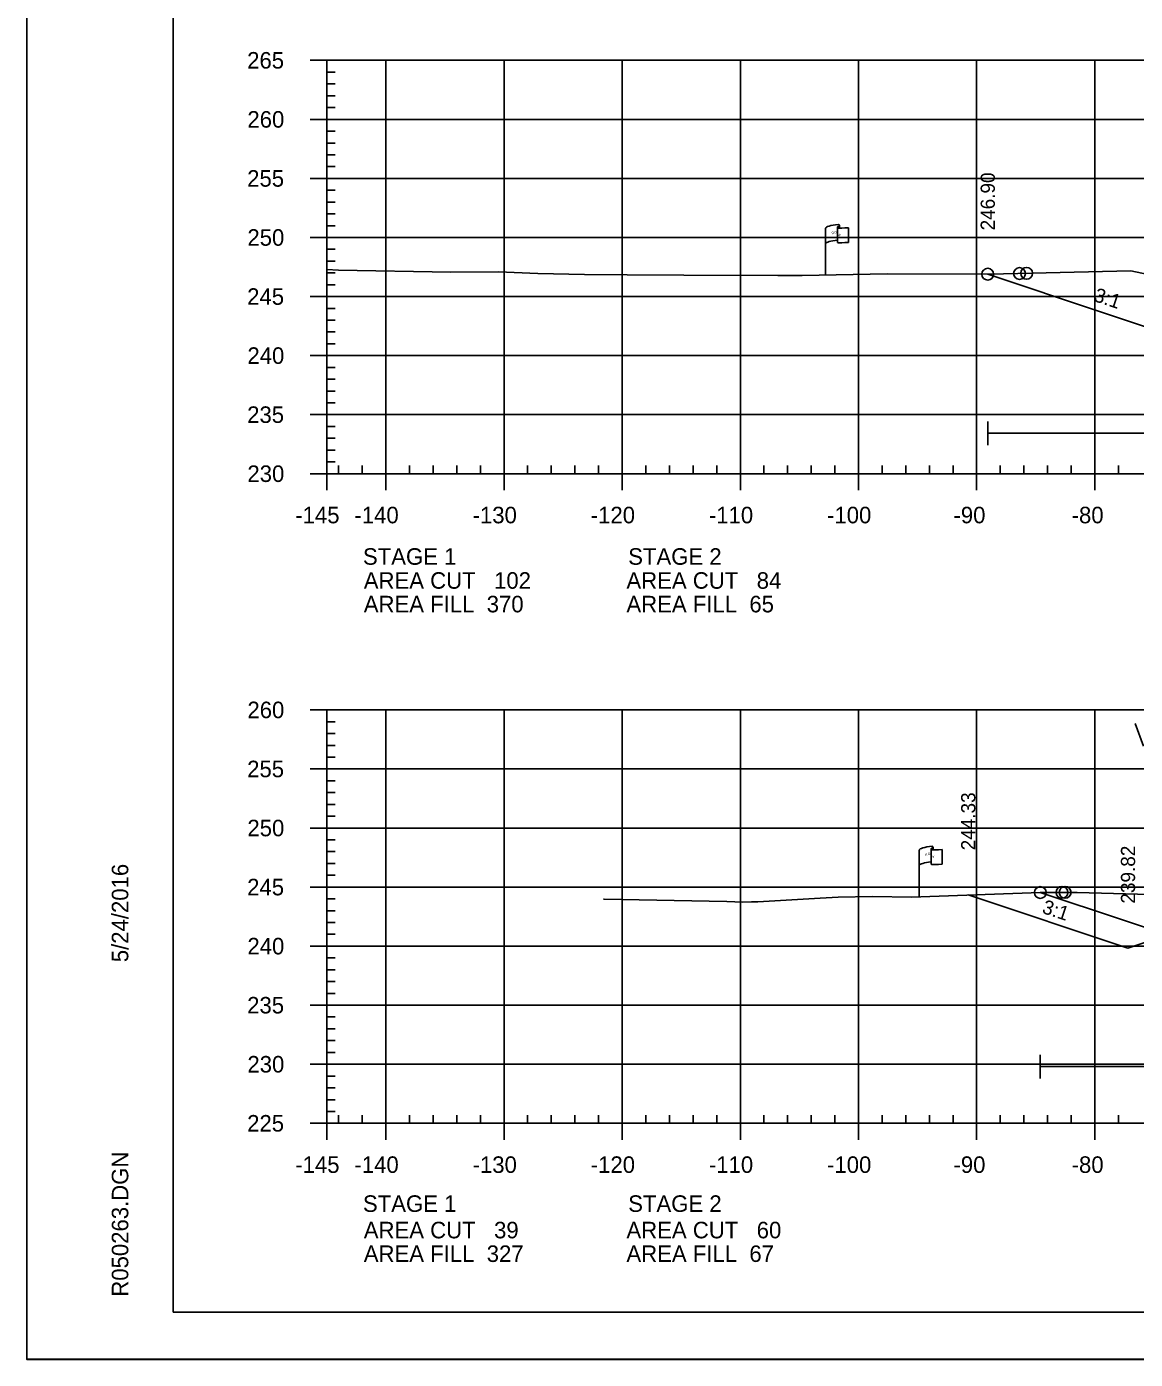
# Model space of a CAD drawing. Extents: x 1365647 to 1367999, y 387113 to 400173.
# Drawn here: x 1365723.7 to 1365817.5, y 398039.6 to 398152.5 of the extents above; entities that cross this region are included whole.
import ezdxf

# ---------------------------------------------------------------- set-up
doc = ezdxf.new("R2010")
doc.units = 0
for name, color, linetype in [('E_Existing ROW', 7, 'Continuous'), ('R_Axis', 7, 'Continuous'), ('R_Axis Annot', 7, 'Continuous'), ('R_Border', 7, 'Continuous'), ('R_Contours', 7, 'Continuous'), ('R_Exist Surface', 7, 'Continuous'), ('R_Fin Surface', 7, 'Continuous'), ('R_Fin Surface Annot', 7, 'Continuous'), ('R_Grid', 7, 'Continuous'), ('R_No Plot', 7, 'Continuous'), ('R_Water', 7, 'Continuous'), ('R_Water Annot', 7, 'Continuous'), ('R_Xsect Elev', 7, 'Continuous')]:
    doc.layers.add(name, color=color, linetype=linetype)

msp = doc.modelspace()

# ---------------------------------------------------------------- linework, layer by layer
at = {"layer": 'E_Existing ROW'}
for p, q in [((1365791.31, 398131.44), (1365791.31, 398135.39)), ((1365792.31, 398135.48), (1365792.31, 398135.47)), ((1365792.31, 398135.47), (1365792.31, 398134.24)), ((1365792.47, 398135.64), (1365792.47, 398135.4)), ((1365793.24, 398135.44), (1365793.24, 398134.2)), ((1365800.23, 398082.84), (1365800.23, 398082.83)), ((1365800.23, 398082.83), (1365800.23, 398081.6)), ((1365800.4, 398083), (1365800.4, 398082.76)), ((1365799.23, 398078.8), (1365799.23, 398082.75)), ((1365801.16, 398082.81), (1365801.16, 398081.57))]:
    msp.add_line(p, q, dxfattribs=at)
for centre, radius, start, end in [((1365792.39, 398135.48), 0.078, 88.6458, 274.2828), ((1365792.4, 398135.64), 0.0783, 263.0712, 93.9564), ((1365792.39, 398134.24), 0.0783, 180, 273.9564), ((1365800.31, 398082.84), 0.078, 88.6458, 274.2828), ((1365800.32, 398083), 0.0783, 263.0712, 93.9564), ((1365800.31, 398081.6), 0.0783, 180, 273.9564)]:
    msp.add_arc(centre, radius, start, end, dxfattribs=at)
for centre, major_axis, ratio, start_param, end_param in [((1365792.89, 398135.43), (-1.58, -0.04), 0.19887, 5.030368, 6.283185), ((1365793.6, 398135.55), (-1.23, -0.13), 0.052933, 0.159456, 1.268315), ((1365792.89, 398134.11), (-1.58, -0.04), 0.19887, 5.083035, 6.194897), ((1365793.6, 398134.31), (-1.23, -0.13), 0.052933, 0.159456, 1.268315), ((1365800.82, 398082.79), (-1.58, -0.04), 0.19887, 5.030368, 6.283185), ((1365800.81, 398081.47), (-1.58, -0.04), 0.19887, 5.083035, 6.194897), ((1365801.52, 398082.91), (-1.23, -0.13), 0.052933, 0.159456, 1.268315), ((1365801.52, 398081.67), (-1.23, -0.13), 0.052933, 0.159456, 1.268315)]:
    msp.add_ellipse(centre, major_axis=major_axis, ratio=ratio, start_param=start_param, end_param=end_param, dxfattribs=at)
at = {"layer": 'R_Axis'}
for p, q in [((1365747.69, 398149.62), (1365749.09, 398149.62)), ((1365749.09, 398114.62), (1365749.09, 398149.62)), ((1365749.09, 398148.62), (1365749.79, 398148.62)), ((1365749.09, 398147.62), (1365749.79, 398147.62)), ((1365749.09, 398146.62), (1365749.79, 398146.62)), ((1365749.09, 398145.62), (1365749.79, 398145.62)), ((1365747.69, 398144.62), (1365749.09, 398144.62)), ((1365749.09, 398143.62), (1365749.79, 398143.62)), ((1365749.09, 398142.62), (1365749.79, 398142.62)), ((1365749.09, 398141.62), (1365749.79, 398141.62)), ((1365749.09, 398140.62), (1365749.79, 398140.62)), ((1365747.69, 398139.62), (1365749.09, 398139.62)), ((1365749.09, 398138.62), (1365749.79, 398138.62)), ((1365749.09, 398137.62), (1365749.79, 398137.62)), ((1365749.09, 398136.62), (1365749.79, 398136.62)), ((1365749.09, 398135.62), (1365749.79, 398135.62)), ((1365747.69, 398134.62), (1365749.09, 398134.62)), ((1365749.09, 398133.62), (1365749.79, 398133.62)), ((1365749.09, 398132.62), (1365749.79, 398132.62)), ((1365749.09, 398131.62), (1365749.79, 398131.62)), ((1365749.09, 398130.62), (1365749.79, 398130.62)), ((1365747.69, 398129.62), (1365749.09, 398129.62)), ((1365749.09, 398128.62), (1365749.79, 398128.62)), ((1365749.09, 398127.62), (1365749.79, 398127.62)), ((1365749.09, 398126.62), (1365749.79, 398126.62)), ((1365747.69, 398124.62), (1365749.09, 398124.62)), ((1365749.09, 398125.62), (1365749.79, 398125.62)), ((1365749.09, 398123.62), (1365749.79, 398123.62)), ((1365749.09, 398122.62), (1365749.79, 398122.62)), ((1365749.09, 398121.62), (1365749.79, 398121.62)), ((1365749.09, 398120.62), (1365749.79, 398120.62)), ((1365747.69, 398119.62), (1365749.09, 398119.62)), ((1365749.09, 398118.62), (1365749.79, 398118.62)), ((1365749.09, 398117.62), (1365749.79, 398117.62)), ((1365749.09, 398116.62), (1365749.79, 398116.62)), ((1365749.09, 398115.62), (1365749.79, 398115.62)), ((1365747.69, 398114.62), (1365749.09, 398114.62)), ((1365749.09, 398114.62), (1365749.09, 398115.32)), ((1365749.09, 398114.62), (1366039.09, 398114.62)), ((1365749.09, 398113.22), (1365749.09, 398114.62)), ((1365750.09, 398114.62), (1365750.09, 398115.32)), ((1365752.09, 398114.62), (1365752.09, 398115.32)), ((1365754.09, 398113.22), (1365754.09, 398114.62)), ((1365756.09, 398114.62), (1365756.09, 398115.32)), ((1365758.09, 398114.62), (1365758.09, 398115.32)), ((1365760.09, 398114.62), (1365760.09, 398115.32)), ((1365762.09, 398114.62), (1365762.09, 398115.32)), ((1365764.09, 398113.22), (1365764.09, 398114.62)), ((1365766.09, 398114.62), (1365766.09, 398115.32)), ((1365768.09, 398114.62), (1365768.09, 398115.32)), ((1365770.09, 398114.62), (1365770.09, 398115.32)), ((1365772.09, 398114.62), (1365772.09, 398115.32)), ((1365774.09, 398113.22), (1365774.09, 398114.62)), ((1365776.09, 398114.62), (1365776.09, 398115.32)), ((1365778.09, 398114.62), (1365778.09, 398115.32)), ((1365780.09, 398114.62), (1365780.09, 398115.32)), ((1365782.09, 398114.62), (1365782.09, 398115.32)), ((1365784.09, 398113.22), (1365784.09, 398114.62)), ((1365786.09, 398114.62), (1365786.09, 398115.32)), ((1365788.09, 398114.62), (1365788.09, 398115.32)), ((1365790.09, 398114.62), (1365790.09, 398115.32)), ((1365792.09, 398114.62), (1365792.09, 398115.32)), ((1365794.09, 398113.22), (1365794.09, 398114.62)), ((1365796.09, 398114.62), (1365796.09, 398115.32)), ((1365798.09, 398114.62), (1365798.09, 398115.32)), ((1365800.09, 398114.62), (1365800.09, 398115.32)), ((1365802.09, 398114.62), (1365802.09, 398115.32)), ((1365804.09, 398113.22), (1365804.09, 398114.62)), ((1365806.09, 398114.62), (1365806.09, 398115.32)), ((1365808.09, 398114.62), (1365808.09, 398115.32)), ((1365810.09, 398114.62), (1365810.09, 398115.32)), ((1365812.09, 398114.62), (1365812.09, 398115.32)), ((1365814.09, 398113.22), (1365814.09, 398114.62)), ((1365816.09, 398114.62), (1365816.09, 398115.32)), ((1365747.69, 398094.62), (1365749.09, 398094.62)), ((1365749.09, 398059.62), (1365749.09, 398094.62)), ((1365749.09, 398093.62), (1365749.79, 398093.62)), ((1365749.09, 398092.62), (1365749.79, 398092.62)), ((1365749.09, 398091.62), (1365749.79, 398091.62)), ((1365747.69, 398089.62), (1365749.09, 398089.62)), ((1365749.09, 398090.62), (1365749.79, 398090.62)), ((1365749.09, 398088.62), (1365749.79, 398088.62)), ((1365749.09, 398087.62), (1365749.79, 398087.62)), ((1365749.09, 398086.62), (1365749.79, 398086.62)), ((1365749.09, 398085.62), (1365749.79, 398085.62)), ((1365747.69, 398084.62), (1365749.09, 398084.62)), ((1365749.09, 398083.62), (1365749.79, 398083.62)), ((1365749.09, 398082.62), (1365749.79, 398082.62)), ((1365749.09, 398081.62), (1365749.79, 398081.62)), ((1365749.09, 398080.62), (1365749.79, 398080.62)), ((1365747.69, 398079.62), (1365749.09, 398079.62)), ((1365749.09, 398078.62), (1365749.79, 398078.62)), ((1365749.09, 398077.62), (1365749.79, 398077.62)), ((1365749.09, 398076.62), (1365749.79, 398076.62)), ((1365749.09, 398075.62), (1365749.79, 398075.62)), ((1365747.69, 398074.62), (1365749.09, 398074.62)), ((1365749.09, 398073.62), (1365749.79, 398073.62)), ((1365749.09, 398072.62), (1365749.79, 398072.62)), ((1365749.09, 398071.62), (1365749.79, 398071.62)), ((1365749.09, 398070.62), (1365749.79, 398070.62)), ((1365747.69, 398069.62), (1365749.09, 398069.62)), ((1365749.09, 398068.62), (1365749.79, 398068.62)), ((1365749.09, 398067.62), (1365749.79, 398067.62)), ((1365749.09, 398066.62), (1365749.79, 398066.62)), ((1365749.09, 398065.62), (1365749.79, 398065.62)), ((1365747.69, 398064.62), (1365749.09, 398064.62)), ((1365749.09, 398063.62), (1365749.79, 398063.62)), ((1365749.09, 398062.62), (1365749.79, 398062.62)), ((1365749.09, 398061.62), (1365749.79, 398061.62)), ((1365749.09, 398060.62), (1365749.79, 398060.62)), ((1365749.09, 398059.62), (1365749.09, 398060.32)), ((1365750.09, 398059.62), (1365750.09, 398060.32)), ((1365752.09, 398059.62), (1365752.09, 398060.32)), ((1365756.09, 398059.62), (1365756.09, 398060.32)), ((1365758.09, 398059.62), (1365758.09, 398060.32)), ((1365760.09, 398059.62), (1365760.09, 398060.32)), ((1365762.09, 398059.62), (1365762.09, 398060.32)), ((1365766.09, 398059.62), (1365766.09, 398060.32)), ((1365768.09, 398059.62), (1365768.09, 398060.32)), ((1365770.09, 398059.62), (1365770.09, 398060.32)), ((1365772.09, 398059.62), (1365772.09, 398060.32)), ((1365776.09, 398059.62), (1365776.09, 398060.32)), ((1365778.09, 398059.62), (1365778.09, 398060.32)), ((1365780.09, 398059.62), (1365780.09, 398060.32)), ((1365782.09, 398059.62), (1365782.09, 398060.32)), ((1365786.09, 398059.62), (1365786.09, 398060.32)), ((1365788.09, 398059.62), (1365788.09, 398060.32)), ((1365790.09, 398059.62), (1365790.09, 398060.32)), ((1365792.09, 398059.62), (1365792.09, 398060.32)), ((1365796.09, 398059.62), (1365796.09, 398060.32)), ((1365798.09, 398059.62), (1365798.09, 398060.32)), ((1365800.09, 398059.62), (1365800.09, 398060.32)), ((1365802.09, 398059.62), (1365802.09, 398060.32)), ((1365806.09, 398059.62), (1365806.09, 398060.32)), ((1365808.09, 398059.62), (1365808.09, 398060.32)), ((1365810.09, 398059.62), (1365810.09, 398060.32)), ((1365812.09, 398059.62), (1365812.09, 398060.32)), ((1365816.09, 398059.62), (1365816.09, 398060.32)), ((1365747.69, 398059.62), (1365749.09, 398059.62)), ((1365749.09, 398059.62), (1366039.09, 398059.62)), ((1365749.09, 398058.22), (1365749.09, 398059.62)), ((1365754.09, 398058.22), (1365754.09, 398059.62)), ((1365764.09, 398058.22), (1365764.09, 398059.62)), ((1365774.09, 398058.22), (1365774.09, 398059.62)), ((1365784.09, 398058.22), (1365784.09, 398059.62)), ((1365794.09, 398058.22), (1365794.09, 398059.62)), ((1365804.09, 398058.22), (1365804.09, 398059.62)), ((1365814.09, 398058.22), (1365814.09, 398059.62))]:
    msp.add_line(p, q, dxfattribs=at)
at = {"layer": 'R_Border'}
for p, q in [((1365736.09, 398043.62), (1365736.09, 398249.08)), ((1365736.09, 398043.62), (1365736.09, 398043.62)), ((1366052.27, 398043.62), (1365736.09, 398043.62))]:
    msp.add_line(p, q, dxfattribs=at)
at = {"layer": 'R_Contours'}
for points in [[(1365805.03, 398131.51), (1365805.18, 398131.51), (1365817.13, 398131.8), (1365824.45, 398130.24), (1365829.66, 398129.25), (1365833.39, 398128.24), (1365824.12, 398125.15)], [(1365809.48, 398079.16), (1365809.49, 398079.16), (1365812.61, 398079.17), (1365823.85, 398078.86), (1365825.71, 398078.83), (1365826.47, 398078.77), (1365828.09, 398078.53), (1365833.93, 398078.07), (1365835, 398078.2), (1365835.05, 398078.16), (1365834.59, 398078.09), (1365823.65, 398074.44)]]:
    msp.add_lwpolyline(points, close=True, dxfattribs=at)
at = {"layer": 'R_Exist Surface'}
for points in [[(1365749.09, 398131.91), (1365750.08, 398131.86), (1365759.58, 398131.69), (1365763.62, 398131.71), (1365766.94, 398131.58), (1365770.89, 398131.48), (1365774.51, 398131.46), (1365779.3, 398131.44), (1365787.25, 398131.41), (1365789.33, 398131.4), (1365796.52, 398131.54), (1365805.18, 398131.51), (1365817.13, 398131.8), (1365824.45, 398130.24)], [(1365772.52, 398078.6), (1365772.56, 398078.6), (1365772.57, 398078.6), (1365782.94, 398078.39), (1365784.31, 398078.35), (1365785.03, 398078.37), (1365785.57, 398078.36), (1365790.84, 398078.69), (1365792.38, 398078.76), (1365795.27, 398078.83), (1365798.59, 398078.78), (1365809.49, 398079.16), (1365812.61, 398079.17), (1365823.85, 398078.86)]]:
    msp.add_lwpolyline(points, dxfattribs=at)
at = {"layer": 'R_Fin Surface'}
for points in [[(1365805.03, 398131.51), (1365824.12, 398125.15), (1365834.59, 398128.64), (1365835.68, 398128.82), (1365856.59, 398132.31), (1365862.59, 398132.88), (1365864.59, 398133.08), (1365894.09, 398135.92), (1365923.59, 398138.76), (1365925.59, 398138.95), (1365931.59, 398139.53), (1365945.5, 398137.21), (1365953.59, 398135.86), (1365985.35, 398125.28), (1366003.04, 398131.18)], [(1365803.38, 398078.95), (1365816.9, 398074.44), (1365827.35, 398077.92), (1365834.59, 398080.34), (1365856.59, 398081.76), (1365862.59, 398082.24), (1365864.59, 398082.4), (1365894.09, 398084.79), (1365923.59, 398087.17), (1365925.59, 398087.33), (1365931.59, 398087.82), (1365945.69, 398085.47), (1365953.59, 398084.15), (1365984.21, 398073.94), (1365994.54, 398077.38)]]:
    msp.add_lwpolyline(points, dxfattribs=at)
at = {"layer": 'R_Grid'}
for p, q in [((1365749.09, 398149.62), (1366039.09, 398149.62)), ((1365749.09, 398114.62), (1365749.09, 398149.62)), ((1365754.09, 398114.62), (1365754.09, 398149.62)), ((1365764.09, 398114.62), (1365764.09, 398149.62)), ((1365774.09, 398114.62), (1365774.09, 398149.62)), ((1365784.09, 398114.62), (1365784.09, 398149.62)), ((1365794.09, 398114.62), (1365794.09, 398149.62)), ((1365804.09, 398114.62), (1365804.09, 398149.62)), ((1365814.09, 398114.62), (1365814.09, 398149.62)), ((1365749.09, 398144.62), (1366039.09, 398144.62)), ((1365749.09, 398139.62), (1366039.09, 398139.62)), ((1365749.09, 398134.62), (1366039.09, 398134.62)), ((1365749.09, 398129.62), (1366039.09, 398129.62)), ((1365749.09, 398124.62), (1366039.09, 398124.62)), ((1365749.09, 398119.62), (1366039.09, 398119.62)), ((1365749.09, 398114.62), (1366039.09, 398114.62)), ((1365749.09, 398094.62), (1366039.09, 398094.62)), ((1365749.09, 398059.62), (1365749.09, 398094.62)), ((1365754.09, 398059.62), (1365754.09, 398094.62)), ((1365764.09, 398059.62), (1365764.09, 398094.62)), ((1365774.09, 398059.62), (1365774.09, 398094.62)), ((1365784.09, 398059.62), (1365784.09, 398094.62)), ((1365794.09, 398059.62), (1365794.09, 398094.62)), ((1365804.09, 398059.62), (1365804.09, 398094.62)), ((1365814.09, 398059.62), (1365814.09, 398094.62)), ((1365749.09, 398089.62), (1366039.09, 398089.62)), ((1365749.09, 398084.62), (1366039.09, 398084.62)), ((1365749.09, 398079.62), (1366039.09, 398079.62)), ((1365749.09, 398074.62), (1366039.09, 398074.62)), ((1365749.09, 398069.62), (1366039.09, 398069.62)), ((1365749.09, 398064.62), (1366039.09, 398064.62)), ((1365749.09, 398059.62), (1366039.09, 398059.62))]:
    msp.add_line(p, q, dxfattribs=at)
at = {"layer": 'R_No Plot'}
msp.add_line((1365723.69, 398039.64), (1366057.03, 398039.64), dxfattribs=at)
msp.add_lwpolyline([(1365723.69, 398252.97), (1366057.03, 398252.97), (1366057.03, 398039.63), (1365723.69, 398039.63)], close=True, dxfattribs=at)
for centre in [(1365805.03, 398131.51), (1365807.72, 398131.57), (1365808.32, 398131.59), (1365809.48, 398079.16), (1365811.31, 398079.17), (1365811.58, 398079.17)]:
    msp.add_circle(centre, 0.5, dxfattribs=at)
at = {"layer": 'R_Water'}
for p, q in [((1365805.03, 398117.04), (1365805.03, 398119.04)), ((1365805.03, 398118.04), (1365878.67, 398118.04)), ((1365809.48, 398063.42), (1365809.48, 398065.42)), ((1365809.48, 398064.42), (1365878.87, 398064.42))]:
    msp.add_line(p, q, dxfattribs=at)
at = {"layer": 'R_Water Annot'}
msp.add_line((1365818.2, 398091.54), (1365817.5, 398093.46), dxfattribs=at)

# ---------------------------------------------------------------- texts
at = {"layer": 'E_Existing ROW'}
for s, height, rotation, p in [('R ', 0.2, 9.9884, (1365791.83, 398134.89)), (' O', 0.2, 9.9884, (1365791.98, 398134.93)), ('W', 0.2, 351.1788, (1365792.31, 398134.76)), ('DWB 11-9-07', 0.001, 90, (1365792.47, 398135.4)), ('DWB 11-9-07', 0.001, 5.0717, (1365793.23, 398134.2)), ('DWB 11-9-07', 0.001, 90, (1365791.31, 398131.44)), ('R ', 0.2, 9.9884, (1365799.75, 398082.25)), (' O', 0.2, 9.9884, (1365799.9, 398082.3)), ('W', 0.2, 351.1788, (1365800.23, 398082.13)), ('DWB 11-9-07', 0.001, 90, (1365800.4, 398082.76)), ('DWB 11-9-07', 0.001, 5.0717, (1365801.15, 398081.57)), ('DWB 11-9-07', 0.001, 90, (1365799.23, 398078.8))]:
    msp.add_text(s, height=height, rotation=rotation, dxfattribs=at).set_placement(p)
at = {"layer": 'R_Axis Annot'}
for s, p in [('265', (1365742.35, 398148.92)), ('260', (1365742.37, 398143.92)), ('255', (1365742.35, 398138.92)), ('250', (1365742.37, 398133.92)), ('245', (1365742.35, 398128.92)), ('240', (1365742.37, 398123.92)), ('235', (1365742.35, 398118.92)), ('230', (1365742.37, 398113.92)), ('-145', (1365746.42, 398110.42)), ('-140', (1365751.43, 398110.42)), ('-130', (1365761.43, 398110.42)), ('-120', (1365771.43, 398110.42)), ('-110', (1365781.43, 398110.42)), ('-100', (1365791.43, 398110.42)), ('-90', (1365802.13, 398110.42)), ('-80', (1365812.13, 398110.42)), ('STAGE 1', (1365752.15, 398106.91)), ('STAGE 2', (1365774.6, 398106.91)), ('AREA CUT   102', (1365752.22, 398104.88)), ('AREA CUT   84', (1365774.45, 398104.88)), ('AREA FILL  370', (1365752.22, 398102.88)), ('AREA FILL  65', (1365774.45, 398102.88)), ('260', (1365742.37, 398093.92)), ('255', (1365742.35, 398088.92)), ('250', (1365742.37, 398083.92)), ('245', (1365742.35, 398078.92)), ('240', (1365742.37, 398073.92)), ('235', (1365742.35, 398068.92)), ('230', (1365742.37, 398063.92)), ('225', (1365742.35, 398058.92)), ('-145', (1365746.42, 398055.42)), ('-140', (1365751.43, 398055.42)), ('-130', (1365761.43, 398055.42)), ('-120', (1365771.43, 398055.42)), ('-110', (1365781.43, 398055.42)), ('-100', (1365791.43, 398055.42)), ('-90', (1365802.13, 398055.42)), ('-80', (1365812.13, 398055.42)), ('STAGE 1', (1365752.15, 398052.12)), ('STAGE 2', (1365774.6, 398052.12)), ('AREA CUT   39', (1365752.22, 398049.88)), ('AREA CUT   60', (1365774.45, 398049.88)), ('AREA FILL  327', (1365752.22, 398047.88)), ('AREA FILL  67', (1365774.45, 398047.88))]:
    msp.add_text(s, height=1.4, dxfattribs=at).set_placement(p)
at = {"layer": 'R_Border'}
for s, p in [('5/24/2016', (1365732.29, 398073.26)), ('R050263.DGN', (1365732.29, 398044.94))]:
    msp.add_text(s, height=1.4, rotation=90, dxfattribs=at).set_placement(p)
at = {"layer": 'R_Fin Surface Annot'}
for p in [(1365813.93, 398129.26), (1365809.55, 398077.45)]:
    msp.add_text('3:1', height=1.2, rotation=341.5651, dxfattribs=at).set_placement(p)
at = {"layer": 'R_Xsect Elev'}
for s, p in [('246.90', (1365805.63, 398135.22)), ('244.33', (1365803.98, 398082.73)), ('239.82', (1365817.5, 398078.22))]:
    msp.add_text(s, height=1.2, rotation=90, dxfattribs=at).set_placement(p)

doc.saveas('drawing.dxf')
